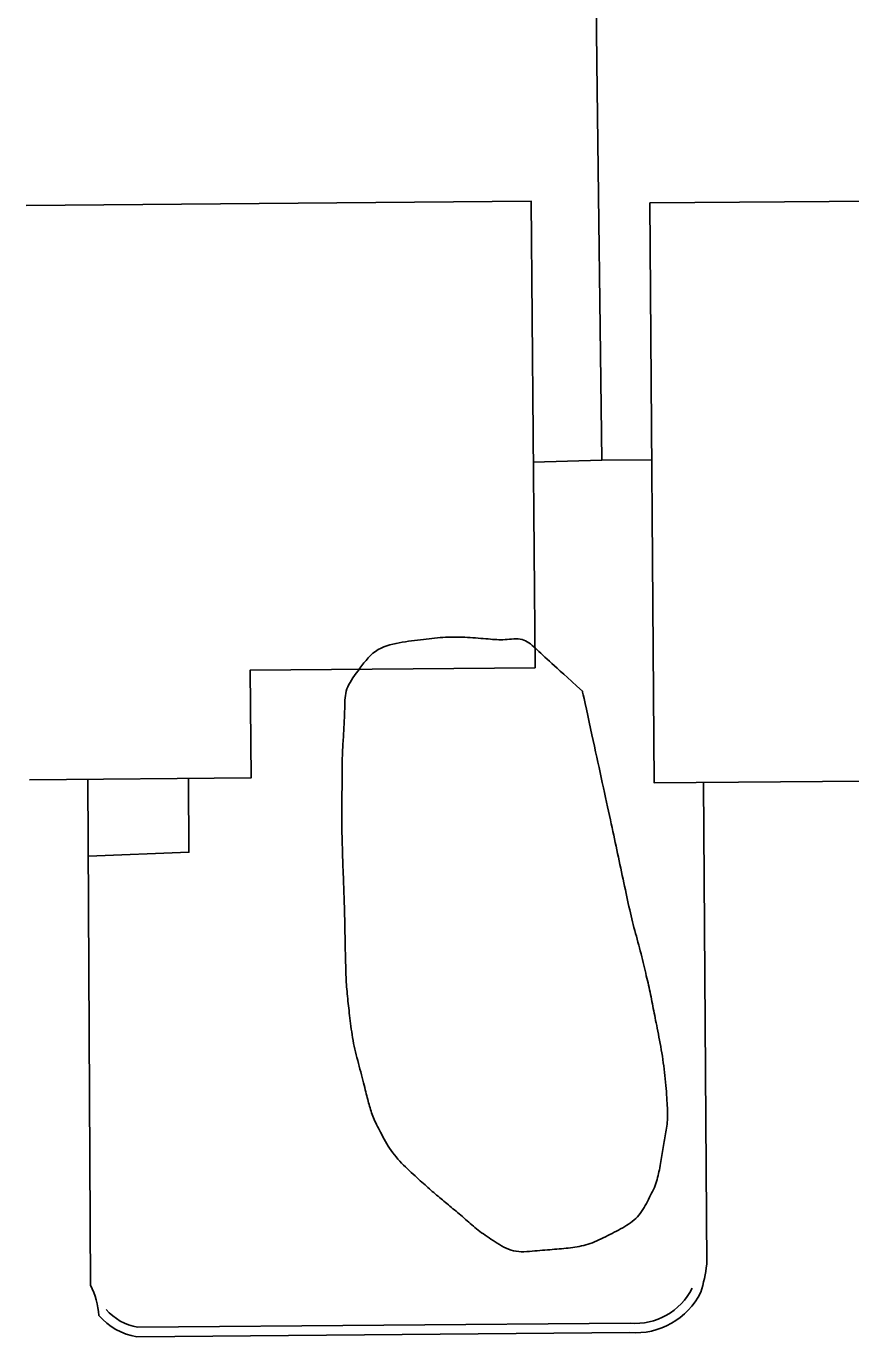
# Model space of a CAD drawing. Extents: x 2145380 to 2157287, y 139568 to 149130.
# Drawn here: x 2150211.5 to 2150263.8, y 145158.5 to 145241.7 of the extents above; entities that cross this region are included whole.
import ezdxf

# ---------------------------------------------------------------- set-up
doc = ezdxf.new("R2010")
doc.units = 0
for name, color, linetype in [('TOPO_Asphalt', 7, 'Continuous'), ('TOPO_Building', 7, 'Continuous'), ('TOPO_Curb Back', 7, 'Continuous'), ('TOPO_Fence', 7, 'Continuous'), ('TOPO_Sidewalk', 7, 'Continuous'), ('TOPO_Tree Line', 7, 'Continuous')]:
    doc.layers.add(name, color=color, linetype=linetype)

msp = doc.modelspace()

# ---------------------------------------------------------------- linework, layer by layer
at = {"layer": 'TOPO_Asphalt'}
for points in [[(2150215.591, 145161.814), (2150215.424, 145193.893)], [(2150254.666, 145163.14), (2150254.463, 145193.695)]]:
    msp.add_lwpolyline(points, dxfattribs=at)
for centre, radius, start, end in [((2150245.753, 145164.126), 8.967, 342.03732, 353.68964), ((2150211.184, 145159.58), 4.94, 3.53739, 26.87706)]:
    msp.add_arc(centre, radius, start, end, dxfattribs=at)
at = {"layer": 'TOPO_Building'}
msp.add_lwpolyline([(2150211.506, 145230.293), (2150243.524, 145230.57), (2150243.78, 145200.966), (2150225.709, 145200.809), (2150225.768, 145193.983), (2150211.723, 145193.861)], dxfattribs=at)
msp.add_lwpolyline([(2150251.054, 145230.448), (2150299.403, 145230.821), (2150299.631, 145201.27), (2150280.635, 145201.123), (2150280.691, 145193.898), (2150251.338, 145193.671)], close=True, dxfattribs=at)
at = {"layer": 'TOPO_Curb Back'}
for points in [[(2150249.806, 145159.402), (2150218.567, 145159.14)], [(2150249.785, 145158.802), (2150218.519, 145158.539)]]:
    msp.add_lwpolyline(points, dxfattribs=at)
for centre, radius, start, end in [((2150250.136, 145163.418), 4.629, 265.65031, 333.61294), ((2150250.136, 145163.418), 4.029, 265.30254, 333.61359), ((2150219.181, 145162.543), 3.458, 220.91845, 259.77388), ((2150219.181, 145162.543), 4.058, 220.91751, 260.60238)]:
    msp.add_arc(centre, radius, start, end, dxfattribs=at)
at = {"layer": 'TOPO_Fence'}
for p, q in [((2150246.029, 145367.292), (2150247.703, 145239.325)), ((2150248.007, 145214.127), (2150243.667, 145214.005))]:
    msp.add_line(p, q, dxfattribs=at)
msp.add_lwpolyline([(2150247.703, 145239.325), (2150248.007, 145214.127), (2150251.18, 145214.152)], dxfattribs=at)
at = {"layer": 'TOPO_Sidewalk'}
msp.add_lwpolyline([(2150215.45, 145189.018), (2150221.829, 145189.274), (2150221.788, 145193.948)], dxfattribs=at)
at = {"layer": 'TOPO_Tree Line'}
msp.add_open_spline([(2150246.784, 145199.477), (2150245.774, 145200.4), (2150244.763, 145201.324), (2150243.752, 145202.247), (2150243.029, 145202.907), (2150241.839, 145202.706), (2150240.865, 145202.789), (2150239.492, 145202.906), (2150238.101, 145202.936), (2150236.725, 145202.775), (2150235.165, 145202.593), (2150233.574, 145202.185), (2150232.508, 145200.72), (2150231.715, 145199.632), (2150231.72, 145198.5), (2150231.66, 145197.338), (2150231.607, 145196.293), (2150231.541, 145195.249), (2150231.538, 145194.203), (2150231.534, 145192.702), (2150231.511, 145191.2), (2150231.552, 145189.7), (2150231.586, 145188.469), (2150231.641, 145187.238), (2150231.678, 145186.008), (2150231.716, 145184.753), (2150231.729, 145183.498), (2150231.763, 145182.244), (2150231.796, 145181.035), (2150231.903, 145179.831), (2150232.052, 145178.628), (2150232.236, 145177.141), (2150232.631, 145175.702), (2150232.999, 145174.247), (2150233.22, 145173.376), (2150233.461, 145172.528), (2150233.875, 145171.712), (2150234.511, 145170.457), (2150235.418, 145169.413), (2150236.445, 145168.487), (2150237.169, 145167.834), (2150237.905, 145167.219), (2150238.651, 145166.595), (2150239.487, 145165.896), (2150240.239, 145165.213), (2150241.214, 145164.587), (2150242.369, 145163.846), (2150243.779, 145163.992), (2150245.039, 145164.09), (2150246.167, 145164.178), (2150247.28, 145164.399), (2150248.382, 145164.955), (2150249.495, 145165.517), (2150250.423, 145166.182), (2150250.985, 145167.272), (2150251.494, 145168.259), (2150251.69, 145169.257), (2150251.857, 145170.302), (2150252.015, 145171.284), (2150252.22, 145172.27), (2150252.159, 145173.251), (2150252.059, 145174.895), (2150251.834, 145176.541), (2150251.511, 145178.177), (2150251.277, 145179.365), (2150251.049, 145180.537), (2150250.771, 145181.707), (2150250.418, 145183.2), (2150249.985, 145184.674), (2150249.66, 145186.173), (2150249.257, 145188.031), (2150248.868, 145189.891), (2150248.465, 145191.748), (2150247.905, 145194.324), (2150247.344, 145196.9), (2150246.784, 145199.477), (2150246.784, 145199.477)], degree=3, dxfattribs=at)

doc.saveas('drawing.dxf')
